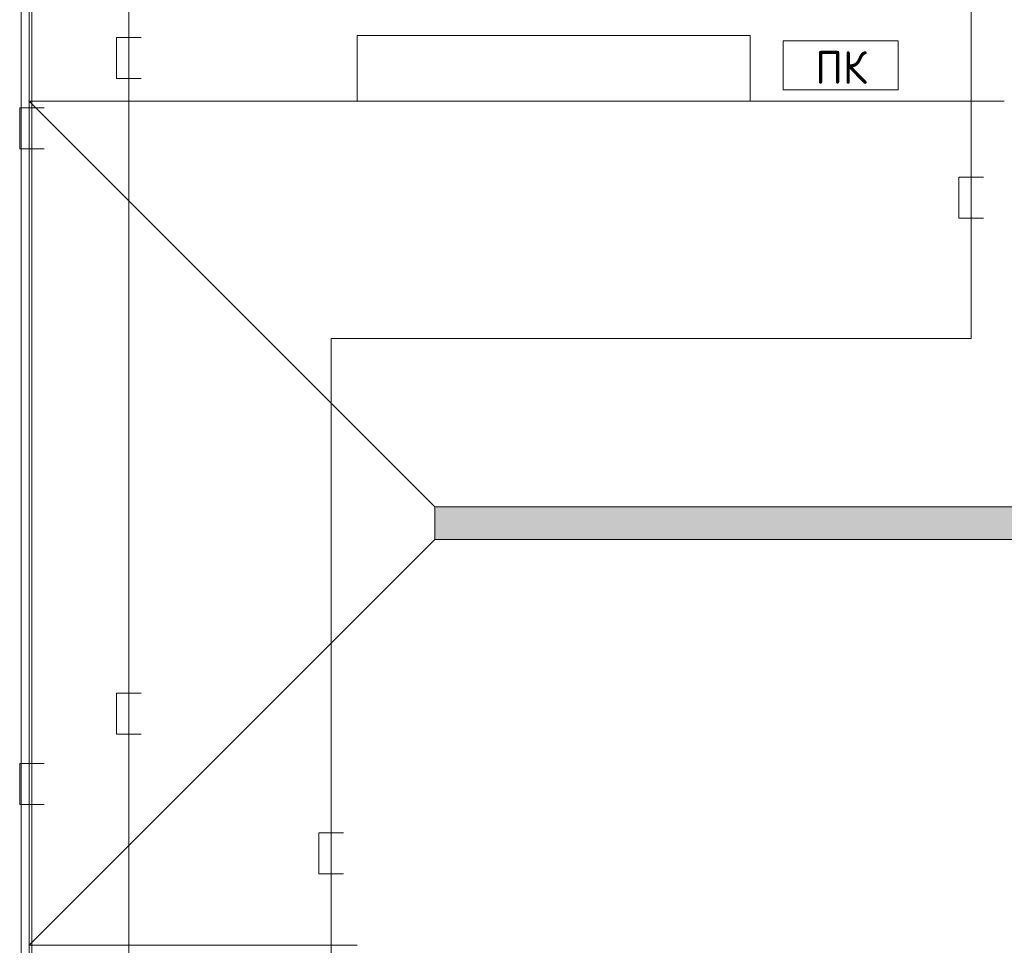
# Model space of a CAD drawing. Header units: millimetres. Extents: x -32229 to 291619, y -13689 to 125138.
# Tile 452 of 565: x 87147 to 93155, y 55350 to 60997. Entities that reach past the tile are written whole.
import ezdxf

# ---------------------------------------------------------------- set-up
doc = ezdxf.new("R2010")
doc.units = ezdxf.units.MM
for name, color, linetype, lineweight in [('A-____-NOTE-TEXT', 7, 'Continuous', 18), ('A-FLOR-____-OTLN', 7, 'Continuous', 18), ('A-GENM-____-OTLN', 7, 'Continuous', 18), ('M-EQPM-____-OTLN', 7, 'Continuous', 18), ('S-COLS-____-MCUT', 7, 'Continuous', 40)]:
    doc.layers.add(name, color=color, linetype=linetype, lineweight=lineweight)
doc.layers.add('A-DETL-____-OTLN', color=7, linetype='Continuous', lineweight=9, true_color=0x00a600)
doc.styles.add('GOST Common', font='GOST_Common.ttf', dxfattribs={"height": 200})

# ---------------------------------------------------------------- blocks, each defined once
blk = doc.blocks.new('АР_Лоток - 200х100h_ЛВ1-7189177--02 ЭМ')
at = {"layer": 'M-EQPM-____-OTLN', "lineweight": 13, "true_color": 0xf3f3f3}
blk.add_hatch(color=7, dxfattribs=at).paths.add_polyline_path([(6275.1, -100), (8750, -100), (8750, 100), (0.1, 100), (0.1, -100), (5565.2, -100)])
blk = doc.blocks.new('АР_Канал вертикальный прямоугольный - ПК-3252217--02 ЭМ')
at = {"layer": 'M-EQPM-____-OTLN', "color": 253, "lineweight": 13, "true_color": 0xaaaaaa}
for p, q in [((350, 150), (-350, 150)), ((-350, 150), (-350, -150)), ((-350, -150), (-350, 150)), ((-350, 150), (350, 150)), ((350, -150), (350, 150)), ((350, 150), (350, -150)), ((-350, -150), (350, -150)), ((350, -150), (-350, -150))]:
    blk.add_line(p, q, dxfattribs=at)
blk = doc.blocks.new('АР-Заполнение деф_ шва - Д_ш_-4428349--02 ЭМ')
at = {"layer": 'A-GENM-____-OTLN', "color": 253, "lineweight": 13, "true_color": 0xaaaaaa}
for p, q in [((0, 25), (34475, 25)), ((0, -25), (34475, -25))]:
    blk.add_line(p, q, dxfattribs=at)
blk = doc.blocks.new('Наметкина 10_РД_АР_П_отсоединено_rvt-1--02 ЭМ')
at = {"layer": 'A-FLOR-____-OTLN', "color": 253, "lineweight": 13, "true_color": 0xaaaaaa}
for p, q in [((87205.3, 73350), (87205.3, 60500)), ((87155.3, 38900), (87155.3, 73300)), ((87205.3, 60500), (89205.3, 60500)), ((87205.3, 55350), (87205.3, 60500)), ((87205.3, 60500), (89205.3, 60500)), ((89680.3, 58025), (87205.3, 60500)), ((91605.3, 60500), (93155.3, 60500)), ((91605.3, 60500), (93155.3, 60500)), ((89680.3, 57825), (89680.3, 58025)), ((89680.3, 58025), (98430.3, 58025)), ((87205.3, 55350), (89680.3, 57825)), ((98430.3, 57825), (89680.3, 57825)), ((89205.3, 55350), (87205.3, 55350)), ((87205.3, 55350), (87205.3, 38850)), ((89205.3, 55350), (87205.3, 55350))]:
    blk.add_line(p, q, dxfattribs=at)
at = {"layer": 'S-COLS-____-MCUT', "color": 253, "lineweight": 15, "true_color": 0xaaaaaa}
for p, q in [((91605.3, 60900), (89205.3, 60900)), ((89205.3, 60900), (89205.3, 60500)), ((91605.3, 60500), (91605.3, 60900)), ((89205.3, 60500), (91605.3, 60500))]:
    blk.add_line(p, q, dxfattribs=at)
at = {"layer": 'A-GENM-____-OTLN', "color": 253, "lineweight": 13, "true_color": 0xaaaaaa, "rotation": 270}
blk.add_blockref('АР-Заполнение деф_ шва - Д_ш_-4428349--02 ЭМ', (87180.3, 73325), dxfattribs=at)
at = {"layer": 'M-EQPM-____-OTLN', "color": 253, "lineweight": 13, "true_color": 0xaaaaaa}
for name, p in [('АР_Канал вертикальный прямоугольный - ПК-3252217--02 ЭМ', (92156.7, 60718.4)), ('АР_Лоток - 200х100h_ЛВ1-7189177--02 ЭМ', (89680.2, 57925))]:
    blk.add_blockref(name, p, dxfattribs=at)
at = {"layer": 'A-____-NOTE-TEXT', "color": 253, "lineweight": 5, "true_color": 0xaaaaaa, "insert": (92001.5, 60805.7), "char_height": 200, "width": 384.81, "attachment_point": 1, "style": 'GOST Common'}
blk.add_mtext('ПК', dxfattribs=at)

msp = doc.modelspace()

# ---------------------------------------------------------------- linework, layer by layer
at = {"layer": 'A-DETL-____-OTLN', "color": 5, "true_color": 0x0000ff}
for p, q in [((92953.6, 59051.1), (92953.6, 69217.3)), ((93028.6, 60036.4), (92878.6, 60036.4)), ((92878.6, 60036.4), (92878.6, 59786.4)), ((92878.6, 59786.4), (93028.6, 59786.4)), ((89047.7, 21179.5), (89047.7, 59051.1)), ((92953.6, 59051.1), (89047.7, 59051.1)), ((89122.7, 56036.4), (88972.7, 56036.4)), ((88972.7, 56036.4), (88972.7, 55786.4)), ((88972.7, 55786.4), (89122.7, 55786.4))]:
    msp.add_line(p, q, dxfattribs=at)
at = {"layer": 'A-DETL-____-OTLN', "color": 36, "true_color": 0x804000}
for p, q in [((87813.3, 66289.6), (87813.3, 47166.4)), ((87221.7, 65614.6), (87221.7, 46521.4)), ((87888.3, 60888.7), (87738.3, 60888.7)), ((87738.3, 60888.7), (87738.3, 60638.7)), ((87738.3, 60638.7), (87888.3, 60638.7)), ((87296.7, 60458.8), (87146.7, 60458.8)), ((87146.7, 60458.8), (87146.7, 60208.8)), ((87146.7, 60208.8), (87296.7, 60208.8)), ((87888.3, 56888.7), (87738.3, 56888.7)), ((87738.3, 56888.7), (87738.3, 56638.7)), ((87738.3, 56638.7), (87888.3, 56638.7)), ((87296.7, 56458.8), (87146.7, 56458.8)), ((87146.7, 56458.8), (87146.7, 56208.8)), ((87146.7, 56208.8), (87296.7, 56208.8))]:
    msp.add_line(p, q, dxfattribs=at)

# ---------------------------------------------------------------- block references
at = {"lineweight": 5}
msp.add_blockref('Наметкина 10_РД_АР_П_отсоединено_rvt-1--02 ЭМ', (0, 0), dxfattribs=at)

doc.saveas('drawing.dxf')
